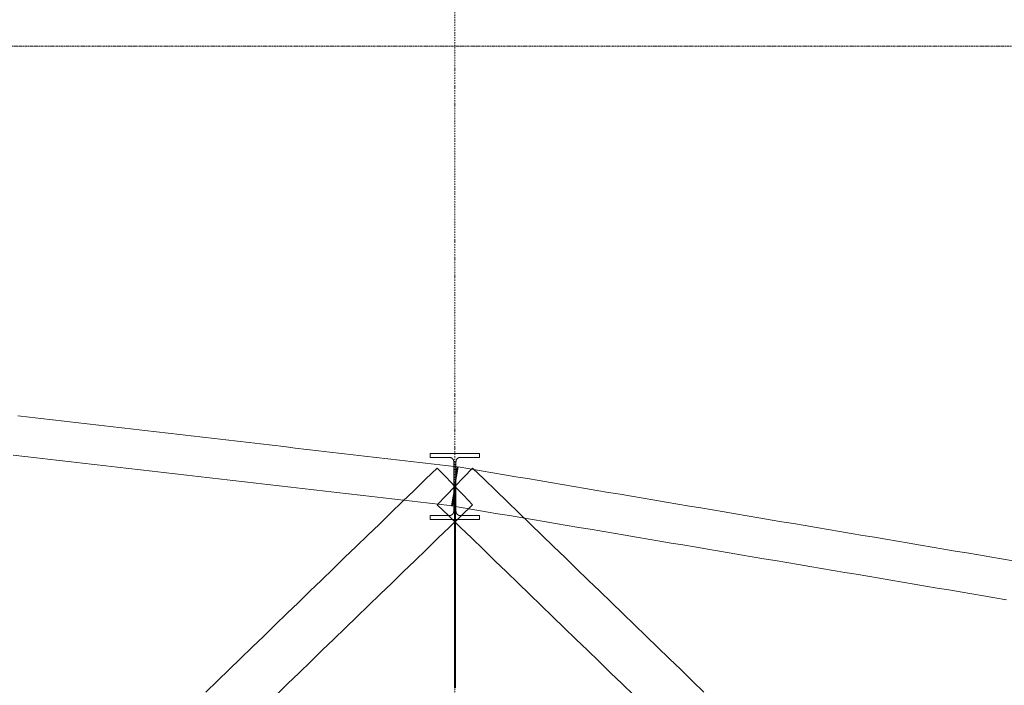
# Model space of a CAD drawing. Header units: millimetres. Extents: x -176817 to 571382, y -58489 to 156123.
# Tile 288 of 364: x 551682 to 557670, y -24438 to -20394. Entities that reach past the tile are written whole.
import ezdxf

# ---------------------------------------------------------------- set-up
doc = ezdxf.new("R2010")
doc.units = ezdxf.units.MM
doc.header["$LTSCALE"] = 0.2
doc.linetypes.add('DASHDOT', pattern=[25.4, 12.7, -6.35, 0, -6.35])
doc.linetypes.add('HIDDEN', pattern=[9.525, 6.35, -3.175])
doc.layers.get('0').update_dxf_attribs({"lineweight": 13})
doc.layers.add('ARF2000E0_BEARING_ROOF_KANTAVAT_KATTO', color=7, linetype='Continuous', lineweight=13)
doc.layers.add('poziome 1', color=7, linetype='Continuous', lineweight=13)

msp = doc.modelspace()

# ---------------------------------------------------------------- linework, layer by layer
at = {"color": 252, "linetype": 'DASHDOT', "ltscale": 3}
msp.add_line((554328.6662, 20227.7292), (554328.6662, -30771.4395), dxfattribs=at)
at = {"layer": 'ARF2000E0_BEARING_ROOF_KANTAVAT_KATTO'}
for points in [[(554314.8598, -23348.9045), (554321.763, -23289.3029), (554328.6662, -23229.7013), (554335.5694, -23170.0998), (554342.4726, -23110.4982), (554272.1601, -23102.3545), (554201.8476, -23094.2107), (554131.5351, -23086.067), (554061.2226, -23077.9232), (553990.9101, -23069.7795), (553920.5976, -23061.6357), (553850.2851, -23053.492), (553779.9726, -23045.3482), (553709.6601, -23037.2045), (553639.3476, -23029.0607), (553569.0351, -23020.917), (553498.7226, -23012.7732), (553428.4101, -23004.6295), (553358.0976, -22996.4857), (553287.7851, -22988.342), (553217.4726, -22980.1982), (553147.1601, -22972.0545), (553076.8476, -22963.9107), (553006.5351, -22955.767), (552936.2226, -22947.6232), (552865.9101, -22939.4795), (552795.5976, -22931.3357), (552725.2851, -22923.192), (552654.9726, -22915.0482), (552584.6601, -22906.9045), (552514.3476, -22898.7607), (552444.0351, -22890.617), (552373.7226, -22882.4732), (552303.4101, -22874.3295), (552233.0976, -22866.1857), (552162.7851, -22858.042), (552092.4726, -22849.8982), (552022.1601, -22841.7545), (551951.8476, -22833.6107), (551881.5351, -22825.467), (551811.2226, -22817.3232), (551740.9101, -22809.1795), (551670.5976, -22801.0357)], [(551642.9848, -23039.442), (551713.2973, -23047.5857), (551783.6098, -23055.7295), (551853.9223, -23063.8732), (551924.2348, -23072.017), (551994.5473, -23080.1607), (552064.8598, -23088.3045), (552135.1723, -23096.4482), (552205.4848, -23104.592), (552275.7973, -23112.7357), (552346.1098, -23120.8795), (552416.4223, -23129.0232), (552486.7348, -23137.167), (552557.0473, -23145.3107), (552627.3598, -23153.4545), (552697.6723, -23161.5982), (552767.9848, -23169.742), (552838.2973, -23177.8857), (552908.6098, -23186.0295), (552978.9223, -23194.1732), (553049.2348, -23202.317), (553119.5473, -23210.4607), (553189.8598, -23218.6045), (553260.1723, -23226.7482), (553330.4848, -23234.892), (553400.7973, -23243.0357), (553471.1098, -23251.1795), (553541.4223, -23259.3232), (553611.7348, -23267.467), (553682.0473, -23275.6107), (553752.3598, -23283.7545), (553822.6723, -23291.8982), (553892.9848, -23300.042), (553963.2973, -23308.1857), (554033.6098, -23316.3295), (554103.9223, -23324.4732), (554174.2348, -23332.617), (554244.5473, -23340.7607), (554314.8598, -23348.9045)], [(554335.4162, -23229.7013), (554335.4162, -23155.0476), (554335.4162, -23080.394), (554335.4243, -23079.7299), (554335.4487, -23079.0666), (554335.4893, -23078.4043), (554335.5461, -23077.7432), (554335.6191, -23077.0838), (554335.7081, -23076.4262), (554335.8133, -23075.7708), (554335.9346, -23075.1179), (554336.0716, -23074.469), (554336.2244, -23073.8238), (554336.3929, -23073.1828), (554336.577, -23072.5462), (554336.7766, -23071.9142), (554336.9916, -23071.2873), (554337.222, -23070.6656), (554337.4676, -23070.0495), (554337.7286, -23069.4387), (554338.0044, -23068.8348), (554338.2948, -23068.238), (554338.5997, -23067.6487), (554338.919, -23067.0669), (554339.2524, -23066.4931), (554339.6, -23065.9275), (554339.9614, -23065.3702), (554340.3361, -23064.8227), (554340.7238, -23064.2847), (554341.1245, -23063.7565), (554341.538, -23063.2384), (554341.9641, -23062.7306), (554342.4026, -23062.2333), (554342.8532, -23061.7467), (554343.3158, -23061.2712), (554343.7901, -23060.807), (554344.2755, -23060.3549), (554344.7716, -23059.9149), (554345.2782, -23059.4873), (554345.7952, -23059.0723), (554346.3223, -23058.67), (554346.8594, -23058.2807), (554347.4061, -23057.9045), (554347.962, -23057.5417), (554348.5265, -23057.1929), (554349.0993, -23056.8581), (554349.68, -23056.5375), (554350.2684, -23056.2313), (554350.8643, -23055.9397), (554351.4673, -23055.6627), (554352.0772, -23055.4005), (554352.6928, -23055.1536), (554353.314, -23054.922), (554353.9406, -23054.7059), (554354.5721, -23054.5052), (554355.2084, -23054.3201), (554355.8492, -23054.1507), (554356.4941, -23053.9971), (554357.143, -23053.8593), (554357.7954, -23053.7374), (554358.4504, -23053.6317), (554359.1076, -23053.5422), (554359.7667, -23053.4688), (554360.4275, -23053.4118), (554361.0895, -23053.3709), (554361.7525, -23053.3464), (554362.4162, -23053.3383), (554420.5412, -23053.3383), (554478.6662, -23053.3383), (554478.6662, -23029.2887), (554403.6662, -23029.2887), (554328.6662, -23029.2887), (554253.6662, -23029.2887), (554178.6662, -23029.2887), (554178.6662, -23053.3383), (554236.7912, -23053.3383), (554294.9162, -23053.3383), (554295.5803, -23053.3464), (554296.2437, -23053.371), (554296.906, -23053.4118), (554297.5671, -23053.469), (554298.2265, -23053.5424), (554298.8841, -23053.632), (554299.5394, -23053.7378), (554300.1922, -23053.8598), (554300.841, -23053.9977), (554301.4859, -23054.1514), (554302.1267, -23054.3209), (554302.763, -23054.506), (554303.3946, -23054.7068), (554304.0211, -23054.923), (554304.6423, -23055.1546), (554305.2579, -23055.4016), (554305.8681, -23055.664), (554306.4713, -23055.9412), (554307.0674, -23056.2331), (554307.656, -23056.5394), (554308.2369, -23056.8602), (554308.8098, -23057.1952), (554309.3745, -23057.5443), (554309.9307, -23057.9074), (554310.4772, -23058.2836), (554311.014, -23058.673), (554311.541, -23059.0753), (554312.0579, -23059.4903), (554312.5644, -23059.918), (554313.0603, -23060.358), (554313.5455, -23060.8101), (554314.0196, -23061.2742), (554314.4823, -23061.75), (554314.9329, -23062.2367), (554315.3713, -23062.7341), (554315.7974, -23063.2421), (554316.2108, -23063.7604), (554316.6115, -23064.2887), (554316.9993, -23064.8269), (554317.3739, -23065.3747), (554317.7351, -23065.9317), (554318.0824, -23066.4971), (554318.4156, -23067.0708), (554318.7346, -23067.6523), (554319.0393, -23068.2415), (554319.3295, -23068.8381), (554319.6051, -23069.4417), (554319.8659, -23070.0522), (554320.1115, -23070.6683), (554320.3418, -23071.29), (554320.5567, -23071.917), (554320.7562, -23072.5489), (554320.9402, -23073.1855), (554321.1087, -23073.8265), (554321.2614, -23074.4716), (554321.3984, -23075.1206), (554321.5195, -23075.7731), (554321.6246, -23076.4282), (554321.7136, -23077.0854), (554321.7864, -23077.7446), (554321.8432, -23078.4053), (554321.8837, -23079.0673), (554321.9081, -23079.7303), (554321.9162, -23080.394), (554321.9162, -23155.0476), (554321.9162, -23229.7013), (554335.4162, -23229.7013)], [(557723.6678, -23681.905), (557653.3553, -23670.0191), (557583.0428, -23658.1331), (557512.7303, -23646.2472), (557442.4178, -23634.3613), (557372.1053, -23622.4753), (557301.7928, -23610.5894), (557231.4803, -23598.7034), (557161.1678, -23586.8175), (557090.8553, -23574.9316), (557020.5428, -23563.0456), (556950.2303, -23551.1597), (556879.9178, -23539.2738), (556809.6053, -23527.3878), (556739.2928, -23515.5019), (556668.9803, -23503.6159), (556598.6678, -23491.73), (556528.3553, -23479.8441), (556458.0428, -23467.9581), (556387.7303, -23456.0722), (556317.4178, -23444.1863), (556247.1053, -23432.3003), (556176.7928, -23420.4144), (556106.4803, -23408.5284), (556036.1678, -23396.6425), (555965.8553, -23384.7566), (555895.5428, -23372.8706), (555825.2303, -23360.9847), (555754.9178, -23349.0988), (555684.6053, -23337.2128), (555614.2928, -23325.3269), (555543.9803, -23313.4409), (555473.6678, -23301.555), (555403.3553, -23289.6691), (555333.0428, -23277.7831), (555262.7303, -23265.8972), (555192.4178, -23254.0113), (555122.1053, -23242.1253), (555051.7928, -23230.2394), (554981.4803, -23218.3534), (554911.1678, -23206.4675), (554840.8553, -23194.5816), (554770.5428, -23182.6956), (554700.2303, -23170.8097), (554629.9178, -23158.9238), (554559.6053, -23147.0378), (554489.2928, -23135.1519), (554418.9803, -23123.2659), (554348.6678, -23111.38), (554338.667, -23170.5407), (554328.6662, -23229.7013), (554318.6654, -23288.862), (554308.6646, -23348.0227), (554378.9771, -23359.9086), (554449.2896, -23371.7945), (554519.6021, -23383.6805), (554589.9146, -23395.5664), (554660.2271, -23407.4524), (554730.5396, -23419.3383), (554800.8521, -23431.2242), (554871.1646, -23443.1102), (554941.4771, -23454.9961), (555011.7896, -23466.882), (555082.1021, -23478.768), (555152.4146, -23490.6539), (555222.7271, -23502.5399), (555293.0396, -23514.4258), (555363.3521, -23526.3117), (555433.6646, -23538.1977), (555503.9771, -23550.0836), (555574.2896, -23561.9695), (555644.6021, -23573.8555), (555714.9146, -23585.7414), (555785.2271, -23597.6274), (555855.5396, -23609.5133), (555925.8521, -23621.3992), (555996.1646, -23633.2852), (556066.4771, -23645.1711), (556136.7896, -23657.057), (556207.1021, -23668.943), (556277.4146, -23680.8289), (556347.7271, -23692.7149), (556418.0396, -23704.6008), (556488.3521, -23716.4867), (556558.6646, -23728.3727), (556628.9771, -23740.2586), (556699.2896, -23752.1445), (556769.6021, -23764.0305), (556839.9146, -23775.9164), (556910.2271, -23787.8024), (556980.5396, -23799.6883), (557050.8521, -23811.5742), (557121.1646, -23823.4602), (557191.4771, -23835.3461), (557261.7896, -23847.232), (557332.1021, -23859.118), (557402.4146, -23871.0039), (557472.7271, -23882.8899), (557543.0396, -23894.7758), (557613.3521, -23906.6617), (557683.6646, -23918.5477)], [(554436.4663, -23341.0753), (554382.5662, -23285.3883), (554328.6662, -23229.7013), (554274.7662, -23174.0144), (554220.8662, -23118.3274), (554150.5537, -23186.3837), (554080.2412, -23254.4399), (554009.9287, -23322.4962), (553939.6162, -23390.5524), (553869.3037, -23458.6087), (553798.9912, -23526.6649), (553728.6787, -23594.7212), (553658.3662, -23662.7774), (553588.0537, -23730.8337), (553517.7412, -23798.8899), (553447.4287, -23866.9462), (553377.1162, -23935.0024), (553306.8037, -24003.0587), (553236.4912, -24071.1149), (553166.1787, -24139.1712), (553095.8662, -24207.2274), (553025.5537, -24275.2837), (552955.2412, -24343.3399), (552884.9287, -24411.3962), (552814.6162, -24479.4524)], [(555842.7163, -24479.4524), (555772.4038, -24411.3962), (555702.0913, -24343.3399), (555631.7788, -24275.2837), (555561.4663, -24207.2274), (555491.1538, -24139.1712), (555420.8413, -24071.1149), (555350.5288, -24003.0587), (555280.2163, -23935.0024), (555209.9038, -23866.9462), (555139.5913, -23798.8899), (555069.2788, -23730.8337), (554998.9663, -23662.7774), (554928.6538, -23594.7212), (554858.3413, -23526.6649), (554788.0288, -23458.6087), (554717.7163, -23390.5524), (554647.4038, -23322.4962), (554577.0913, -23254.4399), (554506.7788, -23186.3837), (554436.4663, -23118.3274), (554382.5662, -23174.0144), (554328.6662, -23229.7013), (554274.7662, -23285.3883), (554220.8662, -23341.0753), (554291.1787, -23409.1315), (554361.4912, -23477.1878), (554431.8037, -23545.244), (554502.1162, -23613.3003), (554572.4287, -23681.3565), (554642.7412, -23749.4128), (554713.0537, -23817.469), (554783.3662, -23885.5253), (554853.6787, -23953.5815), (554923.9912, -24021.6378), (554994.3037, -24089.694), (555064.6162, -24157.7503), (555134.9287, -24225.8065), (555205.2412, -24293.8628), (555275.5537, -24361.919), (555345.8662, -24429.9753), (555416.1787, -24498.0315)], [(554478.6662, -23431.476), (554478.6662, -23407.263), (554420.5412, -23407.263), (554362.4162, -23407.263), (554361.75, -23407.2547), (554361.0845, -23407.2299), (554360.42, -23407.1885), (554359.757, -23407.1306), (554359.0955, -23407.0562), (554358.436, -23406.9654), (554357.7787, -23406.8582), (554357.124, -23406.7346), (554356.4729, -23406.5949), (554355.8257, -23406.4391), (554355.1827, -23406.2673), (554354.5444, -23406.0796), (554353.9108, -23405.8762), (554353.2824, -23405.6571), (554352.6595, -23405.4224), (554352.0423, -23405.1722), (554351.4319, -23404.907), (554350.8286, -23404.6269), (554350.2326, -23404.3321), (554349.6442, -23404.0227), (554349.0636, -23403.6989), (554348.4911, -23403.3607), (554347.9269, -23403.0085), (554347.3712, -23402.6422), (554346.8243, -23402.262), (554346.2872, -23401.8687), (554345.7601, -23401.4623), (554345.2432, -23401.0431), (554344.7368, -23400.6113), (554344.241, -23400.1672), (554343.7563, -23399.7109), (554343.2826, -23399.2426), (554342.8205, -23398.7626), (554342.3704, -23398.2717), (554341.9327, -23397.77), (554341.5075, -23397.2579), (554341.0949, -23396.7355), (554340.6952, -23396.2031), (554340.3084, -23395.6609), (554339.9349, -23395.1091), (554339.5753, -23394.5489), (554339.2296, -23393.9803), (554338.898, -23393.4036), (554338.5806, -23392.8191), (554338.2774, -23392.227), (554337.9888, -23391.6277), (554337.7147, -23391.0214), (554337.4554, -23390.4083), (554337.2107, -23389.7884), (554336.9814, -23389.163), (554336.7673, -23388.5324), (554336.5687, -23387.8969), (554336.3855, -23387.2568), (554336.218, -23386.6123), (554336.066, -23385.9637), (554335.9298, -23385.3113), (554335.8097, -23384.6568), (554335.7054, -23383.9999), (554335.6172, -23383.3408), (554335.5449, -23382.6798), (554335.4886, -23382.0173), (554335.4484, -23381.3536), (554335.4243, -23380.6888), (554335.4162, -23380.0235), (554335.4162, -23304.8624), (554335.4162, -23229.7013), (554321.9162, -23229.7013), (554321.9162, -23304.8624), (554321.9162, -23380.0235), (554321.9081, -23380.6894), (554321.8839, -23381.3547), (554321.8436, -23382.019), (554321.7873, -23382.6821), (554321.7149, -23383.3435), (554321.6265, -23384.0032), (554321.5221, -23384.6607), (554321.4017, -23385.3157), (554321.2655, -23385.9676), (554321.1136, -23386.6157), (554320.946, -23387.2598), (554320.7629, -23387.8996), (554320.5643, -23388.5347), (554320.3504, -23389.1649), (554320.1211, -23389.7899), (554319.8766, -23390.4094), (554319.617, -23391.023), (554319.3427, -23391.6298), (554319.0537, -23392.2295), (554318.7503, -23392.822), (554318.4326, -23393.4069), (554318.1006, -23393.984), (554317.7546, -23394.553), (554317.3945, -23395.1136), (554317.0216, -23395.6644), (554316.6354, -23396.2056), (554316.2362, -23396.7372), (554315.8242, -23397.2588), (554315.3996, -23397.7701), (554314.9626, -23398.271), (554314.5133, -23398.7612), (554314.0519, -23399.2404), (554313.5782, -23399.7089), (554313.0933, -23400.1654), (554312.5975, -23400.6097), (554312.091, -23401.0416), (554311.574, -23401.4609), (554311.0468, -23401.8674), (554310.5095, -23402.261), (554309.9624, -23402.6413), (554309.4066, -23403.0078), (554308.8422, -23403.3602), (554308.2694, -23403.6985), (554307.6885, -23404.0225), (554307.0998, -23404.3321), (554306.5035, -23404.627), (554305.8999, -23404.9072), (554305.2893, -23405.1725), (554304.6716, -23405.4229), (554304.0481, -23405.6577), (554303.4192, -23405.877), (554302.7852, -23406.0805), (554302.1464, -23406.2682), (554301.5029, -23406.44), (554300.8552, -23406.5959), (554300.2035, -23406.7356), (554299.5494, -23406.859), (554298.8927, -23406.966), (554298.2338, -23407.0566), (554297.5729, -23407.1308), (554296.9105, -23407.1886), (554296.2466, -23407.2299), (554295.5818, -23407.2548), (554294.9162, -23407.263), (554236.7912, -23407.263), (554178.6662, -23407.263), (554178.6662, -23431.476), (554253.6662, -23431.476), (554328.6662, -23431.476), (554403.6662, -23431.476), (554478.6662, -23431.476)], [(554325.6662, -23229.7013), (554325.6662, -23297.7576), (554325.6662, -23365.8138), (554325.6662, -23433.8701), (554325.6662, -23501.9263), (554325.6662, -23569.9826), (554325.6662, -23638.0388), (554325.6662, -23706.0951), (554325.6662, -23774.1513), (554325.6662, -23842.2076), (554325.6662, -23910.2638), (554325.6662, -23978.3201), (554325.6662, -24046.3763), (554325.6662, -24114.4326), (554325.6662, -24182.4888), (554325.6662, -24250.5451), (554325.6662, -24318.6013), (554325.6662, -24386.6576), (554325.6662, -24454.7138)], [(554331.6662, -24454.7138), (554331.6662, -24386.6576), (554331.6662, -24318.6013), (554331.6662, -24250.5451), (554331.6662, -24182.4888), (554331.6662, -24114.4326), (554331.6662, -24046.3763), (554331.6662, -23978.3201), (554331.6662, -23910.2638), (554331.6662, -23842.2076), (554331.6662, -23774.1513), (554331.6662, -23706.0951), (554331.6662, -23638.0388), (554331.6662, -23569.9826), (554331.6662, -23501.9263), (554331.6662, -23433.8701), (554331.6662, -23365.8138), (554331.6662, -23297.7576), (554331.6662, -23229.7013), (554325.6662, -23229.7013)], [(553241.1538, -24498.0315), (553311.4663, -24429.9753), (553381.7788, -24361.919), (553452.0913, -24293.8628), (553522.4038, -24225.8065), (553592.7163, -24157.7503), (553663.0288, -24089.694), (553733.3413, -24021.6378), (553803.6538, -23953.5815), (553873.9663, -23885.5253), (553944.2788, -23817.469), (554014.5913, -23749.4128), (554084.9038, -23681.3565), (554155.2163, -23613.3003), (554225.5288, -23545.244), (554295.8413, -23477.1878), (554366.1538, -23409.1315), (554436.4663, -23341.0753)]]:
    msp.add_lwpolyline(points, dxfattribs=at)
at = {"layer": 'poziome 1', "linetype": 'HIDDEN', "ltscale": 5}
msp.add_lwpolyline([(564901.3596, -20555.7334), (526676.9234, -20555.7334), (526676.9234, -27945.8536), (564901.3596, -27945.8536)], close=True, dxfattribs=at)

doc.saveas('drawing.dxf')
